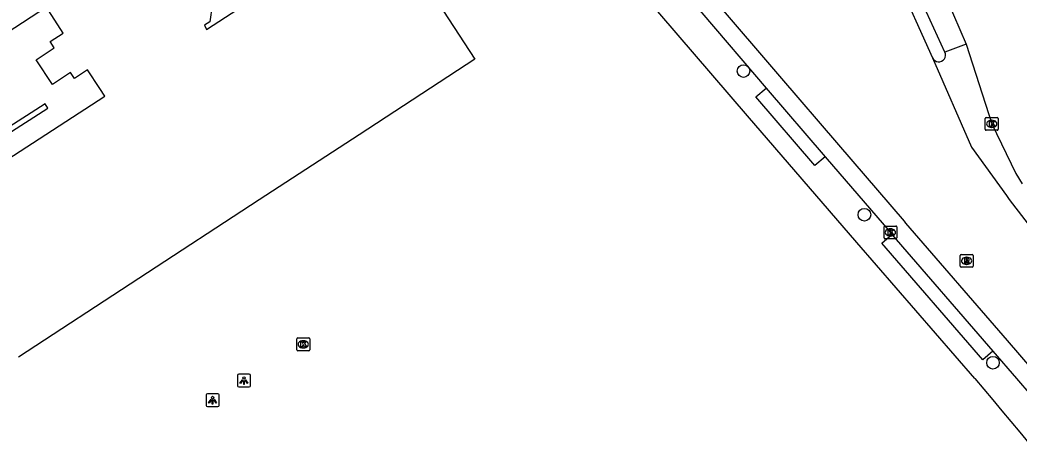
# Model space of a CAD drawing. Extents: x 157692 to 159670, y 381454 to 383289.
# Drawn here: x 157779.6 to 157857.3, y 382994.7 to 383027.9 of the extents above; entities that cross this region are included whole.
import ezdxf

# ---------------------------------------------------------------- set-up
doc = ezdxf.new("R2010")
doc.units = 0
for name, color, linetype in [('IMGEO_Boom', 7, 'Continuous'), ('IMGEO_Fietspad_open', 7, 'Continuous'), ('IMGEO_Haag', 7, 'Continuous'), ('IMGEO_Kolk', 7, 'Continuous'), ('IMGEO_Lichtpunt', 7, 'Continuous'), ('IMGEO_Pand', 7, 'Continuous'), ('IMGEO_Rijbaan_lokaal_gesloten', 7, 'Continuous'), ('IMGEO_Rioolput', 7, 'Continuous'), ('IMGEO_Voetpad_open', 7, 'Continuous')]:
    doc.layers.add(name, color=color, linetype=linetype)

msp = doc.modelspace()

# ---------------------------------------------------------------- linework, layer by layer
at = {"layer": 'IMGEO_Boom'}
for centre in [(157835.83, 383023.886), (157845.22, 383012.718), (157855.211, 383001.212)]:
    msp.add_circle(centre, 0.489, dxfattribs=at)
at = {"layer": 'IMGEO_Fietspad_open'}
for points in [[(157814.472, 383075.288), (157819.994, 383068.846), (157847.131, 383037.19), (157848.343, 383035.573), (157849.367, 383033.87), (157850.787, 383031.205), (157851.642, 383029.423), (157853.128, 383025.966)], [(157851.476, 383025.354), (157849.474, 383029.723)]]:
    msp.add_lwpolyline(points, dxfattribs=at)
at = {"layer": 'IMGEO_Haag'}
msp.add_lwpolyline([(157781.783, 383020.992), (157781.567, 383021.328), (157764.897, 383010.63), (157765.113, 383010.294), (157781.783, 383020.992)], dxfattribs=at)
at = {"layer": 'IMGEO_Kolk'}
for p, q in [((157854.615, 383019.357), (157854.615, 383020.209)), ((157854.69, 383020.283), (157855.542, 383020.283)), ((157855.103, 383020.063), (157855.128, 383020.063)), ((157855.616, 383020.209), (157855.616, 383019.357)), ((157855.542, 383019.283), (157854.69, 383019.283)), ((157855.126, 383019.503), (157855.101, 383019.503)), ((157846.746, 383010.916), (157846.746, 383011.768)), ((157846.821, 383011.842), (157847.673, 383011.842)), ((157847.234, 383011.622), (157847.259, 383011.622)), ((157847.747, 383011.768), (157847.747, 383010.916)), ((157847.673, 383010.842), (157846.821, 383010.842)), ((157847.257, 383011.062), (157847.232, 383011.062)), ((157801.127, 383002.224), (157801.127, 383003.076)), ((157801.202, 383003.15), (157802.054, 383003.15)), ((157801.615, 383002.93), (157801.64, 383002.93)), ((157802.128, 383003.076), (157802.128, 383002.224)), ((157802.054, 383002.15), (157801.202, 383002.15)), ((157801.638, 383002.37), (157801.613, 383002.37))]:
    msp.add_line(p, q, dxfattribs=at)
for points in [[(157854.615, 383019.357), (157854.615, 383020.209)], [(157854.69, 383020.283), (157855.542, 383020.283)], [(157854.936, 383019.983), (157855.059, 383019.983), (157855.059, 383019.832), (157855.189, 383019.983), (157855.353, 383019.983), (157855.207, 383019.832), (157855.36, 383019.583), (157855.208, 383019.583), (157855.123, 383019.747), (157855.059, 383019.68), (157855.059, 383019.583), (157854.936, 383019.583), (157854.936, 383019.983)], [(157855.616, 383020.209), (157855.616, 383019.357)], [(157855.542, 383019.283), (157854.69, 383019.283)], [(157846.746, 383010.916), (157846.746, 383011.768)], [(157846.821, 383011.842), (157847.673, 383011.842)], [(157847.067, 383011.542), (157847.19, 383011.542), (157847.19, 383011.391), (157847.32, 383011.542), (157847.484, 383011.542), (157847.338, 383011.391), (157847.491, 383011.142), (157847.339, 383011.142), (157847.254, 383011.306), (157847.19, 383011.239), (157847.19, 383011.142), (157847.067, 383011.142), (157847.067, 383011.542)], [(157847.747, 383011.768), (157847.747, 383010.916)], [(157847.673, 383010.842), (157846.821, 383010.842)], [(157801.127, 383002.224), (157801.127, 383003.076)], [(157801.202, 383003.15), (157802.054, 383003.15)], [(157801.448, 383002.85), (157801.571, 383002.85), (157801.571, 383002.699), (157801.701, 383002.85), (157801.865, 383002.85), (157801.719, 383002.699), (157801.872, 383002.45), (157801.72, 383002.45), (157801.635, 383002.614), (157801.571, 383002.547), (157801.571, 383002.45), (157801.448, 383002.45), (157801.448, 383002.85)], [(157802.128, 383003.076), (157802.128, 383002.224)], [(157802.054, 383002.15), (157801.202, 383002.15)]]:
    msp.add_lwpolyline(points, dxfattribs=at)
for centre, start, end in [((157854.692, 383020.207), 91.55205, 178.44795), ((157854.692, 383020.207), 91.55205, 178.44795), ((157855.54, 383020.207), 1.55205, 88.44795), ((157855.54, 383020.207), 1.55205, 88.44795), ((157854.692, 383019.359), 181.55205, 268.44795), ((157854.692, 383019.359), 181.55205, 268.44795), ((157855.54, 383019.359), 271.55205, 358.44795), ((157855.54, 383019.359), 271.55205, 358.44795), ((157846.823, 383011.766), 91.55205, 178.44795), ((157846.823, 383011.766), 91.55205, 178.44795), ((157847.671, 383011.766), 1.55205, 88.44795), ((157847.671, 383011.766), 1.55205, 88.44795), ((157846.823, 383010.918), 181.55205, 268.44795), ((157846.823, 383010.918), 181.55205, 268.44795), ((157847.671, 383010.918), 271.55205, 358.44795), ((157847.671, 383010.918), 271.55205, 358.44795), ((157801.204, 383003.074), 91.55205, 178.44795), ((157801.204, 383003.074), 91.55205, 178.44795), ((157802.052, 383003.074), 1.55205, 88.44795), ((157802.052, 383003.074), 1.55205, 88.44795), ((157801.204, 383002.226), 181.55205, 268.44795), ((157801.204, 383002.226), 181.55205, 268.44795), ((157802.052, 383002.226), 271.55205, 358.44795), ((157802.052, 383002.226), 271.55205, 358.44795)]:
    msp.add_arc(centre, 0.0765, start, end, dxfattribs=at)
for centre, major_axis, ratio, start_param, end_param in [((157855.102, 383019.783), (-0.387, 0.002), 0.722429, 4.712389, 7.853982), ((157855.127, 383019.783), (-0.39, 0.002), 0.717154, 1.570796, 4.712389), ((157847.233, 383011.342), (-0.387, 0.002), 0.722429, 4.712389, 7.853982), ((157847.258, 383011.342), (-0.39, 0.002), 0.717154, 1.570796, 4.712389), ((157801.614, 383002.65), (-0.387, 0.002), 0.722429, 4.712389, 7.853982), ((157801.639, 383002.65), (-0.39, 0.002), 0.717154, 1.570796, 4.712389)]:
    msp.add_ellipse(centre, major_axis=major_axis, ratio=ratio, start_param=start_param, end_param=end_param, dxfattribs=at)
at = {"layer": 'IMGEO_Lichtpunt'}
for p, q in [((157796.521, 383000.231), (157796.521, 382999.424)), ((157796.521, 383000.231), (157796.521, 382999.424)), ((157797.423, 383000.326), (157796.615, 383000.326)), ((157797.423, 383000.326), (157796.615, 383000.326)), ((157797.517, 382999.424), (157797.517, 383000.231)), ((157797.517, 382999.424), (157797.517, 383000.231)), ((157796.615, 382999.33), (157797.423, 382999.33)), ((157796.615, 382999.33), (157797.423, 382999.33)), ((157794.086, 382998.708), (157794.086, 382997.901)), ((157794.086, 382998.708), (157794.086, 382997.901)), ((157794.988, 382998.803), (157794.18, 382998.803)), ((157794.988, 382998.803), (157794.18, 382998.803)), ((157795.082, 382997.901), (157795.082, 382998.708)), ((157795.082, 382997.901), (157795.082, 382998.708)), ((157794.18, 382997.807), (157794.988, 382997.807)), ((157794.18, 382997.807), (157794.988, 382997.807))]:
    msp.add_line(p, q, dxfattribs=at)
for points in [[(157796.895, 382999.895), (157796.934, 382999.867), (157796.746, 382999.605), (157796.708, 382999.632), (157796.895, 382999.895)], [(157796.997, 382999.847), (157797.044, 382999.847), (157797.044, 382999.525), (157796.997, 382999.525), (157796.997, 382999.847)], [(157797.107, 382999.867), (157797.145, 382999.894), (157797.332, 382999.632), (157797.293, 382999.604), (157797.107, 382999.867)], [(157794.46, 382998.372), (157794.499, 382998.344), (157794.311, 382998.082), (157794.273, 382998.109), (157794.46, 382998.372)], [(157794.562, 382998.324), (157794.609, 382998.324), (157794.609, 382998.002), (157794.562, 382998.002), (157794.562, 382998.324)], [(157794.672, 382998.344), (157794.71, 382998.371), (157794.897, 382998.109), (157794.858, 382998.081), (157794.672, 382998.344)]]:
    msp.add_lwpolyline(points, dxfattribs=at)
for centre in [(157797.02, 383000.029), (157794.585, 382998.506)]:
    msp.add_circle(centre, 0.0994, dxfattribs=at)
for centre, start, end in [((157796.615, 383000.231), 90, 180), ((157796.615, 383000.231), 90, 180), ((157797.423, 383000.231), 0, 90), ((157797.423, 383000.231), 0, 90), ((157796.615, 382999.424), 180, 270), ((157796.615, 382999.424), 180, 270), ((157797.423, 382999.424), 270, 0), ((157797.423, 382999.424), 270, 360), ((157794.18, 382998.708), 90, 180), ((157794.18, 382998.708), 90, 180), ((157794.988, 382998.708), 0, 90), ((157794.988, 382998.708), 0, 90), ((157794.18, 382997.901), 180, 270), ((157794.18, 382997.901), 180, 270), ((157794.988, 382997.901), 270, 0), ((157794.988, 382997.901), 270, 360)]:
    msp.add_arc(centre, 0.0946, start, end, dxfattribs=at)
at = {"layer": 'IMGEO_Pand'}
for points in [[(157766.768, 383035.035), (157786.841, 383048.143), (157794.113, 383036.995), (157789.613, 383034.035), (157789.806, 383033.741), (157790.255, 383034.032), (157791.501, 383033.676), (157792.549, 383033.053), (157793.744, 383031.811), (157794.406, 383030.237), (157794.546, 383029.01), (157794.374, 383027.71), (157793.947, 383027.449), (157794.12, 383027.119), (157806.288, 383035.05), (157807.937, 383036.124), (157808.226, 383035.674), (157807.992, 383035.506), (157814.963, 383024.814), (157805.971, 383018.941), (157798.211, 383013.872)], [(157778.59, 383016.976), (157786.202, 383021.934), (157785.816, 383022.519), (157784.855, 383023.972), (157783.853, 383023.301), (157783.552, 383023.763), (157782.14, 383022.84), (157780.872, 383024.77), (157782.28, 383025.695), (157781.965, 383026.177), (157782.986, 383026.841), (157781.87, 383028.572), (157781.682, 383028.864), (157767.574, 383019.654)], [(157798.211, 383013.872), (157779.491, 383001.645)]]:
    msp.add_lwpolyline(points, dxfattribs=at)
at = {"layer": 'IMGEO_Rijbaan_lokaal_gesloten'}
for points in [[(157947.967, 382910.552), (157946.644, 382911.702), (157931.39, 382924.697), (157917.745, 382937.164), (157901.645, 382952.982), (157887.528, 382967.671), (157876.832, 382979.322), (157871.708, 382985.081), (157860.333, 382998.307), (157856.331, 383002.954), (157848.451, 383012.068), (157848.333, 383012.223), (157843.229, 383018.142), (157838.644, 383023.478), (157833.658, 383029.315), (157818.224, 383047.235), (157807.775, 383059.411), (157802.275, 383065.844)], [(157805.631, 383059.646), (157807.177, 383057.957), (157817.162, 383046.322), (157832.595, 383028.404), (157837.581, 383022.567)], [(157847.699, 383031.22), (157850.521, 383024.905)], [(157853.128, 383025.966), (157851.476, 383025.354)], [(157853.128, 383025.966), (157855.116, 383019.783), (157856.995, 383015.923), (157857.485, 383015.12)], [(157850.521, 383024.905), (157853.541, 383017.962), (157856.251, 383014.213), (157856.467, 383013.904), (157862.032, 383006.673), (157867.395, 382999.837), (157867.54, 382999.666), (157867.971, 382999.126), (157869.317, 382997.443), (157870.868, 382995.617), (157882.451, 382982.543), (157892.691, 382971.484), (157900.441, 382963.318), (157907.565, 382956.05), (157922.939, 382941.093), (157929.386, 382935.17), (157936.105, 382929.105), (157938.637, 382926.944)], [(157837.581, 383022.567), (157842.168, 383017.229)], [(157842.168, 383017.229), (157847.244, 383011.343), (157847.362, 383011.187)], [(157847.362, 383011.187), (157855.201, 383002.12)], [(157855.201, 383002.12), (157857.027, 383000), (157859.272, 382997.394)]]:
    msp.add_lwpolyline(points, dxfattribs=at)
msp.add_arc((157850.999, 383025.128), 0.528, 205.03658, 25.32521, dxfattribs=at)
at = {"layer": 'IMGEO_Rioolput'}
for p, q in [((157852.665, 383008.709), (157852.665, 383009.561)), ((157852.74, 383009.635), (157853.592, 383009.635)), ((157853.153, 383009.415), (157853.178, 383009.415)), ((157853.666, 383009.561), (157853.666, 383008.709)), ((157853.592, 383008.635), (157852.74, 383008.635)), ((157853.176, 383008.855), (157853.151, 383008.855))]:
    msp.add_line(p, q, dxfattribs=at)
for points in [[(157852.665, 383008.709), (157852.665, 383009.561)], [(157852.74, 383009.635), (157853.592, 383009.635)], [(157853.254, 383009.333), (157853.002, 383009.335), (157853.002, 383008.935)], [(157853.002, 383008.935), (157853.126, 383008.935), (157853.126, 383009.097), (157853.137, 383009.097)], [(157853.18, 383009.254), (157853.126, 383009.254), (157853.126, 383009.173)], [(157853.126, 383009.173), (157853.178, 383009.173)], [(157853.184, 383009.068), (157853.255, 383008.935), (157853.395, 383008.935), (157853.33, 383009.061)], [(157853.666, 383009.561), (157853.666, 383008.709)], [(157853.592, 383008.635), (157852.74, 383008.635)]]:
    msp.add_lwpolyline(points, dxfattribs=at)
for centre, radius, start, end in [((157852.742, 383009.559), 0.0765, 91.55205, 178.44795), ((157852.742, 383009.559), 0.0765, 91.55205, 178.44795), ((157853.136, 383009.044), 0.0533, 26.02933, 88.69889), ((157853.162, 383009.362), 0.19, 274.7715, 282.96867), ((157853.186, 383009.158), 0.0964, 77.00612, 93.18647), ((157853.2, 383009.215), 0.0378, 276.66336, 79.67722), ((157853.253, 383009.223), 0.109, 350.36119, 89.41601), ((157853.251, 383009.223), 0.112, 277.58423, 350.98172), ((157853.235, 383009.008), 0.108, 29.51342, 73.79051), ((157853.59, 383009.559), 0.0765, 1.55205, 88.44795), ((157853.59, 383009.559), 0.0765, 1.55205, 88.44795), ((157852.742, 383008.711), 0.0765, 181.55205, 268.44795), ((157852.742, 383008.711), 0.0765, 181.55205, 268.44795), ((157853.59, 383008.711), 0.0765, 271.55205, 358.44795), ((157853.59, 383008.711), 0.0765, 271.55205, 358.44795)]:
    msp.add_arc(centre, radius, start, end, dxfattribs=at)
for centre, major_axis, ratio, start_param, end_param in [((157853.152, 383009.135), (-0.387, 0.002), 0.722429, 4.712389, 7.853982), ((157853.177, 383009.135), (-0.39, 0.002), 0.717154, 1.570796, 4.712389)]:
    msp.add_ellipse(centre, major_axis=major_axis, ratio=ratio, start_param=start_param, end_param=end_param, dxfattribs=at)
at = {"layer": 'IMGEO_Voetpad_open'}
for points in [[(157853.79, 383000), (157844.643, 383010.56), (157836.152, 383020.411), (157816.973, 383042.748), (157812.241, 383048.23)], [(157842.168, 383017.229), (157841.379, 383016.551), (157836.792, 383021.889), (157837.581, 383022.567)], [(157855.201, 383002.12), (157854.414, 383001.44), (157846.575, 383010.507), (157847.362, 383011.187)]]:
    msp.add_lwpolyline(points, dxfattribs=at)
msp.add_arc((158332.583, 383397.048), 622.005, 219.667849, 222.889863, dxfattribs=at)

doc.saveas('drawing.dxf')
